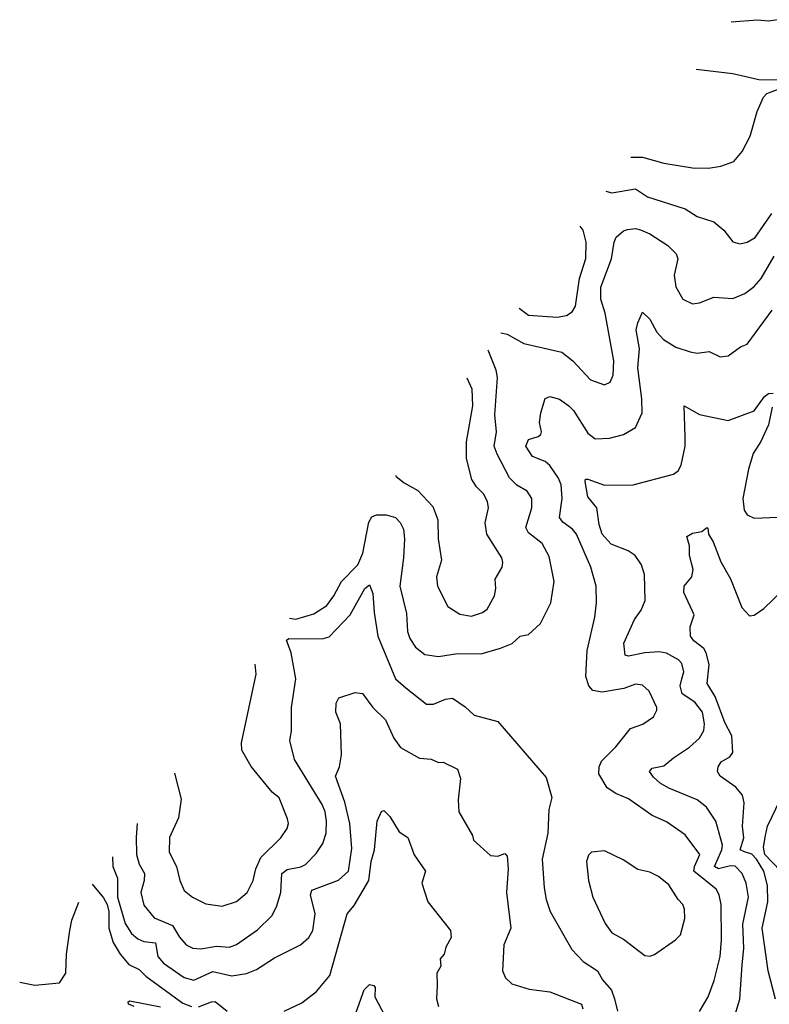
# Model space of a CAD drawing. Extents: x 1933546 to 2138868, y 524910 to 667279.
# Tile 308 of 466: x 2012982 to 2016139, y 650574 to 654722. Entities that reach past the tile are written whole.
import ezdxf

# ---------------------------------------------------------------- set-up
doc = ezdxf.new("R2010")
doc.units = 0

msp = doc.modelspace()

# ---------------------------------------------------------------- linework, layer by layer
at = {"layer": '0CON10XD'}
for points in [[(2016175, 654721.9), (2016135, 654715.5), (2016089.4, 654719.4), (2015978.3, 654711.9)], [(2016195, 654467.5), (2016095, 654468), (2015985, 654494), (2015830.7, 654512.7)], [(2015556.1, 654142.1), (2015605, 654142.9), (2015695, 654116.9), (2015815, 654097.8), (2015883.2, 654096.8), (2015935, 654104.3), (2015988.8, 654125), (2016025, 654166.2), (2016058.7, 654231.3), (2016087.5, 654335), (2016114.1, 654395.9), (2016128.8, 654411.2), (2016172.9, 654427.1)], [(2015450.4, 653999.4), (2015475, 653992.9), (2015575, 654009.6), (2015625, 653975.9), (2015785, 653925.5), (2015835, 653892.7), (2015905, 653870), (2015947.5, 653835), (2015985, 653785.8), (2016015, 653777.1), (2016045, 653784.4), (2016078.6, 653805), (2016149.1, 653905)], [(2015008.2, 653402.6), (2015035, 653396.7), (2015105, 653357.2), (2015265, 653321.1), (2015311.5, 653285), (2015385, 653204.4), (2015445, 653183.1), (2015468.6, 653195), (2015480.9, 653225), (2015484.2, 653285), (2015447, 653485), (2015428.9, 653545), (2015429.7, 653595), (2015474.2, 653715), (2015484.6, 653785), (2015493.7, 653806.3), (2015525, 653832), (2015542.1, 653837.9), (2015575, 653841.9), (2015596.3, 653836.3), (2015635, 653819.4), (2015710.7, 653770.7), (2015747.1, 653735), (2015753.3, 653715), (2015737.3, 653645), (2015745, 653596.7), (2015775, 653544), (2015815, 653524.4), (2015845, 653529.4), (2015905, 653553.1), (2015985, 653547.8), (2016035, 653568.2), (2016075, 653597.3), (2016105, 653631.1), (2016158.7, 653725)], [(2015085.7, 653507.1), (2015125, 653477.7), (2015245, 653468.5), (2015284.5, 653475.5), (2015309.1, 653490.9), (2015322.2, 653515), (2015339.1, 653630.9), (2015366.1, 653716.1), (2015368, 653785), (2015354.6, 653835), (2015341.7, 653852.7)], [(2015845, 650544.2), (2015881.2, 650605), (2015905.8, 650674.2), (2015931.2, 650775), (2015937.5, 650845), (2015936.1, 650995), (2015927.3, 651035), (2015915, 651059.5), (2015821, 651135), (2015824, 651155), (2015846.6, 651205), (2015785, 651288.1), (2015705, 651342.2), (2015645, 651368.9), (2015545, 651439.1), (2015492.2, 651462.2), (2015456, 651486), (2015420.6, 651545), (2015421.9, 651575), (2015431.7, 651598.3), (2015491.7, 651658.3), (2015553.9, 651736.1), (2015605.4, 651754.6), (2015651.2, 651785), (2015665, 651812.5), (2015664.3, 651825), (2015632.8, 651892.8), (2015605, 651918.1), (2015575, 651922.2), (2015525.4, 651904.6), (2015435, 651888.8), (2015395, 651895.6), (2015378.5, 651915), (2015365.4, 651955), (2015371.1, 652065), (2015404.5, 652205), (2015411.5, 652265), (2015408.9, 652335), (2015386.5, 652415), (2015326.1, 652555), (2015310.5, 652575), (2015268.5, 652605), (2015255.5, 652625), (2015266.4, 652705), (2015261.8, 652761.8), (2015250.3, 652790.3), (2015215, 652843.6), (2015195, 652860.5), (2015141.2, 652881.2), (2015113.9, 652925), (2015125, 652953.8), (2015165, 652965.8), (2015175.8, 652975), (2015179.2, 652985), (2015170.8, 653025), (2015176.2, 653065), (2015195, 653126.2), (2015215, 653134), (2015255, 653123.3), (2015295, 653095.6), (2015314.5, 653075), (2015375, 652980), (2015405, 652956.4), (2015465, 652958.7), (2015525, 652974.5), (2015575.4, 653004.6), (2015602.9, 653065), (2015602.4, 653125), (2015584.8, 653255.2), (2015592.1, 653335), (2015578.2, 653415), (2015584.4, 653445), (2015605, 653490), (2015635, 653460), (2015664.6, 653405), (2015692.9, 653375), (2015745, 653342.9), (2015805, 653322.2), (2015835, 653317.5), (2015885, 653324.4), (2015931.3, 653301.3), (2015965, 653305.7), (2016016.9, 653343.1), (2016045.6, 653355), (2016151.2, 653498.8)], [(2014117.8, 652200.8), (2014145, 652196.8), (2014221, 652219), (2014275.5, 652254.5), (2014305, 652294.5), (2014337.5, 652355), (2014406.2, 652425), (2014426.7, 652475), (2014451.5, 652605), (2014465, 652627.5), (2014485, 652636.2), (2014525, 652636.2), (2014564.2, 652624.2), (2014584.4, 652604.4), (2014598.6, 652575), (2014602.5, 652535), (2014597.9, 652455), (2014583.1, 652335), (2014610.7, 652220.7), (2014614.6, 652145), (2014624.6, 652115), (2014648.3, 652078.3), (2014688.2, 652048.2), (2014745, 652038.8), (2014825, 652051.8), (2014925, 652050), (2015006.2, 652073.8), (2015055.5, 652094.5), (2015090, 652125), (2015125, 652132.5), (2015175, 652178), (2015218.5, 652265), (2015233.1, 652355), (2015211, 652461), (2015182.1, 652515), (2015125, 652560), (2015113.2, 652583.2), (2015138.7, 652665), (2015139.1, 652705), (2015118.9, 652735), (2015075, 652760.7), (2015045, 652791.5), (2014992, 652892), (2014980.4, 652925), (2014989.5, 652985), (2014983.1, 653056.9), (2014993.6, 653215), (2014987.8, 653245), (2014954.5, 653330)], [(2014564, 652803), (2014567.2, 652797.2), (2014600.6, 652770.6), (2014658.5, 652738.5), (2014721.5, 652671.5), (2014743.2, 652615), (2014744.6, 652535.4), (2014758.5, 652445), (2014737.3, 652375), (2014740.9, 652335), (2014785, 652249.2), (2014835, 652217.8), (2014885, 652208.5), (2014931.2, 652225), (2014951.1, 652238.9), (2014981.5, 652295), (2014986.9, 652325), (2014984.5, 652365), (2015014.2, 652415), (2015016.9, 652435), (2015012.5, 652455), (2014948.5, 652555), (2014942.6, 652602.6), (2014955.4, 652665), (2014951.7, 652691.7), (2014935, 652724), (2014905, 652754.2), (2014886.5, 652785), (2014863, 652873), (2014863.5, 652943.5), (2014889.7, 653095), (2014886.9, 653165), (2014866.6, 653211.4)], [(2015972.4, 650457.6), (2016014.6, 650595), (2016025, 650740), (2016031, 650809), (2016027.8, 650912.2), (2016051.3, 651025), (2016041.1, 651085), (2016024.7, 651125), (2015995, 651155.7), (2015975, 651156.7), (2015925, 651144.5), (2015907.6, 651155), (2015939.3, 651225), (2015942.2, 651245), (2015913.9, 651345), (2015873.8, 651403.8), (2015835, 651435.8), (2015715, 651484.1), (2015678.9, 651505), (2015650.4, 651530.4), (2015634.4, 651555), (2015645, 651568.9), (2015695, 651578), (2015735, 651612.8), (2015802.2, 651657.8), (2015844.7, 651695.3), (2015862.3, 651727.7), (2015865.9, 651755), (2015857.9, 651805), (2015825, 651846.6), (2015771.9, 651881.9), (2015763.4, 651915), (2015770, 651945), (2015779.4, 651975), (2015769.6, 652009.6), (2015756.9, 652025), (2015705, 652053.2), (2015675, 652059.5), (2015615, 652055.3), (2015545, 652040.4), (2015531.9, 652045), (2015526.7, 652095), (2015571.5, 652195), (2015598.5, 652235), (2015615.5, 652275), (2015612.5, 652385), (2015600, 652425), (2015574.4, 652465), (2015544.3, 652485), (2015472.6, 652512.6), (2015435.4, 652555), (2015421.8, 652595), (2015412.5, 652665), (2015375, 652712.5), (2015363.5, 652776.5), (2015365, 652786), (2015375, 652786.9), (2015445, 652761.1), (2015565, 652762.9), (2015735, 652807.1), (2015755, 652822), (2015766.9, 652845), (2015784.5, 652925.5), (2015784.5, 652965), (2015780, 653095), (2015845, 653058.1), (2015965, 653033.3), (2016075, 653073.9), (2016119.1, 653135), (2016135, 653146.9), (2016155, 653148.9)], [(2016150.6, 653089.4), (2016134.7, 653015.3), (2016103.3, 652945), (2016071.1, 652895), (2016051, 652829), (2016026.7, 652705), (2016032.5, 652655), (2016045, 652636.2), (2016075, 652622.5), (2016175, 652626.5)], [(2016165.3, 650595.3), (2016133.5, 650715), (2016108.1, 650895), (2016132.8, 651005), (2016131.6, 651075), (2016115.9, 651135), (2016085, 651185.7), (2016065, 651207), (2016033.6, 651216.4), (2016015.4, 651225), (2016030.9, 651275), (2016025.7, 651324.3), (2016032.6, 651422.6), (2016025.4, 651455), (2015998.3, 651488.3), (2015931.1, 651535), (2015920, 651555), (2015923.1, 651575), (2015936.4, 651595), (2015973.1, 651616.9), (2015984.5, 651635), (2015980.3, 651705), (2015951, 651761), (2015911, 651871), (2015877.5, 651925), (2015884.8, 652005), (2015873.2, 652055), (2015862.3, 652072.3), (2015820.9, 652105), (2015806.5, 652125), (2015805.6, 652164.4), (2015822.9, 652215), (2015778.8, 652308.8), (2015780.8, 652335), (2015812, 652375), (2015818.6, 652405), (2015802.9, 652465), (2015802, 652505), (2015792, 652545), (2015815, 652558.5), (2015854, 652566), (2015875, 652582.5), (2015880, 652580), (2015882.5, 652555), (2015902.7, 652522.7), (2015935, 652438), (2015975, 652365.8), (2016023.1, 652245), (2016055, 652211.2), (2016075, 652213.9), (2016115, 652242), (2016235, 652356)], [(2013476.9, 651335.6), (2013472, 651278), (2013474.1, 651205), (2013485.4, 651165), (2013506.6, 651125), (2013506, 651095), (2013491.8, 651045), (2013505, 650991.4), (2013547.7, 650937.8), (2013625, 650905.3), (2013655, 650856.7), (2013683.1, 650825), (2013710.5, 650810.5), (2013745, 650807.6), (2013810.8, 650819.2), (2013865, 650814.1), (2013895, 650826.2), (2013982.7, 650887.3), (2014043.8, 650946.2), (2014063.4, 650985), (2014081.1, 651045), (2014085, 651125.6), (2014108.2, 651141.8), (2014165, 651152.5), (2014185, 651162.7), (2014230.3, 651209.7), (2014258.1, 651251.9), (2014271.9, 651295), (2014274.1, 651345), (2014268.8, 651385), (2014255.6, 651415.6), (2014139.5, 651605), (2014119.4, 651685), (2014126, 651724), (2014126.7, 651825), (2014144.2, 651945), (2014124.4, 652055), (2014105, 652107.5), (2014115, 652115.3), (2014255, 652113.5), (2014285, 652121.5), (2014374.1, 652215), (2014435, 652325.6), (2014455, 652340.8), (2014469.6, 652305), (2014474, 652224), (2014490.6, 652125), (2014565, 651945.6), (2014607.9, 651907.9), (2014695, 651838.9), (2014725, 651838.9), (2014775, 651860), (2014805, 651863.8), (2014857.8, 651827.8), (2014895, 651792.5), (2014995.7, 651765.7), (2015199.5, 651529.5), (2015222.9, 651445), (2015210.5, 651395), (2015206.2, 651295), (2015182.3, 651185), (2015190, 651065), (2015199.5, 651015), (2015216.4, 650965), (2015306.5, 650805), (2015354.3, 650755), (2015415, 650714.4), (2015436.4, 650676.4), (2015473.6, 650633.6), (2015486.8, 650596.8), (2015499.4, 650545)], [(2013633.5, 651547.1), (2013661.3, 651438.7), (2013649.8, 651360.2), (2013612.7, 651277.3), (2013611.5, 651215), (2013641.5, 651155), (2013655.6, 651095), (2013675, 651054), (2013708.8, 651025), (2013765, 650997.1), (2013835, 650987.1), (2013895, 651006.9), (2013939.4, 651045), (2013964.5, 651095), (2013976.1, 651145), (2013997, 651193), (2014081.4, 651275), (2014108.6, 651315), (2014113.3, 651335), (2014110, 651355), (2014075, 651443.8), (2014045, 651468), (2013956.2, 651576.2), (2013917.5, 651645), (2013915.6, 651675), (2013978.2, 651965), (2013974, 652006.7)], [(2013372.7, 651195.1), (2013373.3, 651155), (2013393.5, 651105), (2013394, 651025), (2013425.2, 650915), (2013452.8, 650872.8), (2013479.3, 650849.3), (2013505, 650838.2), (2013553, 650833), (2013562.9, 650775), (2013586.7, 650746.7), (2013675, 650687.5), (2013715, 650675.9), (2013795, 650711.8), (2013875, 650693.4), (2013936.6, 650703.4), (2013979.5, 650720.5), (2014055, 650770), (2014164.3, 650825), (2014200, 650855), (2014216.4, 650885), (2014226.7, 650955), (2014206.9, 651035), (2014212.5, 651055), (2014325, 651097.1), (2014366.1, 651135), (2014380.8, 651230.8), (2014372.2, 651335), (2014351, 651425), (2014311.6, 651535), (2014327.9, 651575), (2014337.2, 651625), (2014332.1, 651755), (2014312.8, 651805), (2014315, 651842.5), (2014325.6, 651864.4), (2014395, 651888), (2014425, 651883.8), (2014468.6, 651825), (2014522.6, 651772.6), (2014557.5, 651695), (2014586, 651656), (2014665, 651610.9), (2014715, 651607.3), (2014745, 651592.2), (2014765, 651594.3), (2014826, 651565), (2014838.5, 651525), (2014828.8, 651435), (2014831.2, 651385), (2014888.6, 651285), (2014892.5, 651265), (2014965, 651201.2), (2014995, 651197.5), (2015025, 651208.8), (2015035, 651197.5), (2015038.8, 651145), (2015032.2, 651045), (2015050.4, 650895), (2015020, 650825), (2015014.5, 650715), (2015027.1, 650685), (2015055, 650660.8), (2015127.1, 650637.1), (2015215, 650626.9), (2015348.1, 650575), (2015353.5, 650555)], [(2016185.6, 651135.6), (2016119.2, 651205), (2016114.3, 651235.7), (2016122.9, 651285), (2016131.2, 651325), (2016184.4, 651435)], [(2014095, 650545.6), (2014169.4, 650580.6), (2014232.2, 650627.8), (2014287.3, 650695), (2014360.4, 650955), (2014389.9, 650990.1), (2014451.7, 651095), (2014462.2, 651175), (2014475.8, 651225), (2014487.5, 651345), (2014505, 651386.7), (2014515, 651390), (2014540, 651365), (2014580.3, 651300.3), (2014617, 651277), (2014643.2, 651203.2), (2014691.4, 651135), (2014675.7, 651085), (2014700, 651005), (2014795.7, 650885), (2014798.6, 650855), (2014775.7, 650815), (2014769.2, 650785), (2014753.1, 650765), (2014755.7, 650735), (2014738.9, 650705), (2014739.6, 650655), (2014737, 650597), (2014745.6, 650565)], [(2015635, 650776.2), (2015655, 650784), (2015743.8, 650845), (2015765, 650866.7), (2015783.1, 650935), (2015781.9, 650975), (2015775, 650993.8), (2015754.2, 651015), (2015715, 651077.5), (2015672.4, 651112.4), (2015635, 651130.6), (2015585, 651141.9), (2015523.2, 651183.2), (2015445, 651220.8), (2015390, 651215), (2015377.3, 651202.7), (2015368.6, 651175), (2015376.7, 651095), (2015395.4, 651025.4), (2015446.7, 650915), (2015475.4, 650875.4), (2015525, 650848.1), (2015615, 650780), (2015635, 650776.2)], [(2013287.4, 651079.9), (2013335, 651022.2), (2013350.6, 650995), (2013357.6, 650965), (2013357.7, 650895), (2013375.7, 650835), (2013405, 650784.7), (2013442, 650742), (2013485, 650720.4), (2013513, 650693), (2013668.2, 650578.2), (2013705, 650565.2)], [(2012981.7, 650667.3), (2013045, 650655.2), (2013148.8, 650665), (2013176.2, 650705), (2013178.2, 650785), (2013193.4, 650885), (2013201.2, 650928.8), (2013231.3, 651004.2)], [(2014399.1, 650540.9), (2014431.9, 650635), (2014455, 650658.1), (2014473.2, 650653.2), (2014478.1, 650645), (2014476.7, 650605), (2014518.8, 650525)], [(2013464.2, 650564.2), (2013440, 650575), (2013438.8, 650585), (2013445, 650588.6), (2013575, 650563.3)], [(2013735, 650563.1), (2013790, 650585), (2013805, 650585.3), (2013855, 650545.5)]]:
    msp.add_lwpolyline(points, dxfattribs=at)

doc.saveas('drawing.dxf')
